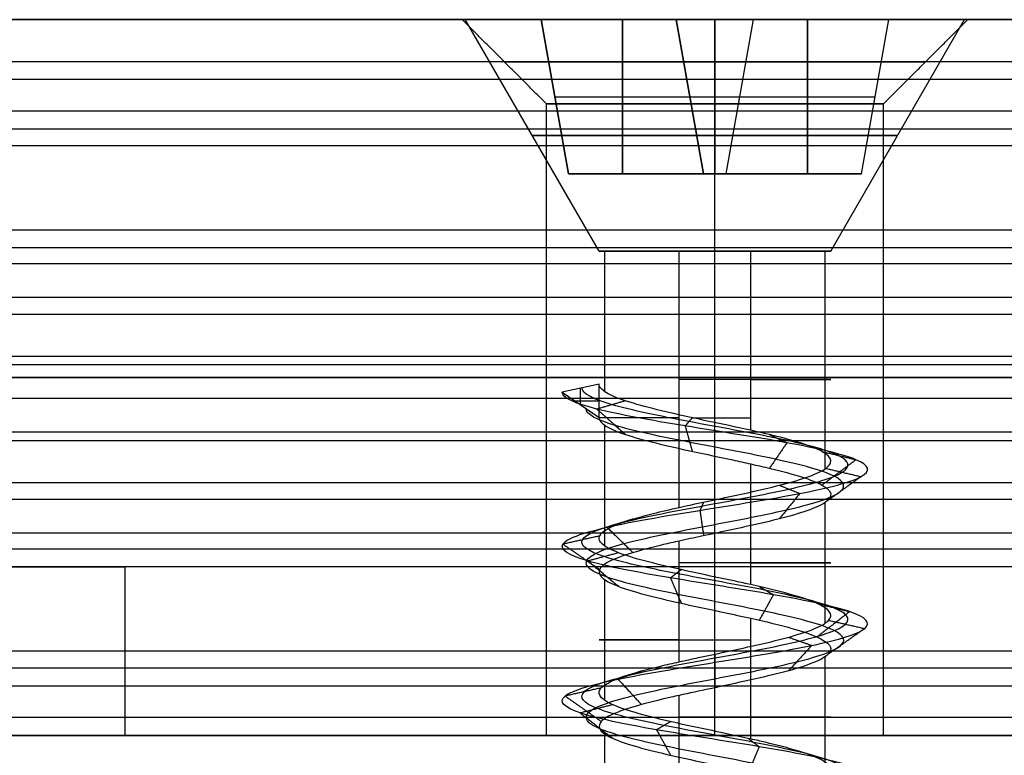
# Model space of a CAD drawing. Header units: millimetres. Extents: x -206 to 214, y -182 to 189.
# Tile 45 of 656: x -136 to -124, y 140 to 149. Entities that reach past the tile are written whole.
import ezdxf

# ---------------------------------------------------------------- set-up
doc = ezdxf.new("R2010")
doc.units = ezdxf.units.MM
doc.layers.add('Default', color=7, linetype='Continuous', true_color=0x000000)
doc.layers.add('Screw', color=7, linetype='Continuous', true_color=0xffffff)

msp = doc.modelspace()

# ---------------------------------------------------------------- linework, layer by layer
at = {"layer": 'Default'}
for p, q in [((-145.811, 149.031, 721.503), (-130.811, 149.031, 721.503)), ((-124.811, 149.031, 721.503), (-98.311, 149.031, 721.503)), ((-204.811, 140.531, 1113.503), (213.189, 140.531, 1113.503)), ((213.189, 140.531, 715.503), (-204.811, 140.531, 715.503)), ((213.189, 140.531, 914.503), (-204.811, 140.531, 914.503)), ((-145.811, 140.531, 721.503), (-129.811, 140.531, 721.503)), ((-125.811, 140.531, 721.503), (-98.311, 140.531, 721.503))]:
    msp.add_line(p, q, dxfattribs=at)
at = {"layer": 'Default', "extrusion": (0, -1, 0)}
for centre, radius in [((-127.811, 721.503, -149.031), 3), ((-127.811, 721.503, -148.531), 2.5), ((-127.811, 721.503, -148.031), 2)]:
    msp.add_circle(centre, radius, dxfattribs=at)
at = {"layer": 'Default'}
for points in [[(-45.811, 149.031, 715.503), (-95.811, 149.031, 715.503), (-145.811, 149.031, 715.503)], [(-145.811, 149.031, 727.503), (-95.811, 149.031, 727.503), (-45.811, 149.031, 727.503)], [(-129.811, 148.031, 721.503), (-130.311, 148.531, 721.503), (-130.811, 149.031, 721.503)], [(-127.811, 148.031, 723.503), (-127.811, 148.531, 724.003), (-127.811, 149.031, 724.503)], [(-127.811, 148.031, 719.503), (-127.811, 148.531, 719.003), (-127.811, 149.031, 718.503)], [(-125.811, 148.031, 721.503), (-125.311, 148.531, 721.503), (-124.811, 149.031, 721.503)], [(186.689, 148.531, 1018.895), (1.689, 148.531, 1018.895), (-183.311, 148.531, 1018.895)], [(186.689, 148.531, 1032.503), (1.689, 148.531, 1032.503), (-183.311, 148.531, 1032.503)], [(-98.731, 148.531, 1025.699), (-118.311, 148.531, 1025.699), (-137.892, 148.531, 1025.699)], [(186.689, 148.32, 1033.398), (1.689, 148.32, 1033.398), (-183.311, 148.32, 1033.398)], [(-129.811, 140.531, 721.503), (-129.811, 144.281, 721.503), (-129.811, 148.031, 721.503)], [(-127.811, 140.531, 723.503), (-127.811, 144.281, 723.503), (-127.811, 148.031, 723.503)], [(-127.811, 140.531, 719.503), (-127.811, 144.281, 719.503), (-127.811, 148.031, 719.503)], [(-125.811, 140.531, 721.503), (-125.811, 144.281, 721.503), (-125.811, 148.031, 721.503)], [(186.689, 147.945, 1017.481), (1.689, 147.945, 1017.481), (-183.311, 147.945, 1017.481)], [(186.689, 147.731, 1034.103), (1.689, 147.731, 1034.103), (-183.311, 147.731, 1034.103)], [(186.689, 147.531, 1063.503), (1.689, 147.531, 1063.503), (-183.311, 147.531, 1063.503)], [(186.689, 147.531, 1061.503), (1.689, 147.531, 1061.503), (-183.311, 147.531, 1061.503)], [(186.689, 147.531, 1062.503), (1.689, 147.531, 1062.503), (-183.311, 147.531, 1062.503)], [(186.689, 146.531, 1016.895), (1.689, 146.531, 1016.895), (-183.311, 146.531, 1016.895)], [(186.689, 146.531, 1018.895), (1.689, 146.531, 1018.895), (-183.311, 146.531, 1018.895)], [(186.689, 146.531, 1032.395), (1.689, 146.531, 1032.395), (-183.311, 146.531, 1032.395)], [(186.689, 146.531, 1044.003), (1.689, 146.531, 1044.003), (-183.311, 146.531, 1044.003)], [(186.689, 146.531, 1036.503), (1.689, 146.531, 1036.503), (-183.311, 146.531, 1036.503)], [(186.689, 146.531, 1040.253), (1.689, 146.531, 1040.253), (-183.311, 146.531, 1040.253)], [(-98.741, 146.531, 1025.645), (-118.311, 146.531, 1025.645), (-137.881, 146.531, 1025.645)], [(186.689, 146.32, 1044.898), (1.689, 146.32, 1044.898), (-183.311, 146.32, 1044.898)], [(186.689, 146.131, 1035.303), (1.689, 146.131, 1035.303), (-183.311, 146.131, 1035.303)], [(186.689, 145.731, 1045.603), (1.689, 145.731, 1045.603), (-183.311, 145.731, 1045.603)], [(186.689, 145.531, 1036.503), (1.689, 145.531, 1036.503), (-183.311, 145.531, 1036.503)], [(186.689, 145.031, 1063.503), (1.689, 145.031, 1063.503), (-183.311, 145.031, 1063.503)], [(186.689, 145.031, 1061.503), (1.689, 145.031, 1061.503), (-183.311, 145.031, 1061.503)], [(186.689, 144.931, 1033.595), (1.689, 144.931, 1033.595), (-183.311, 144.931, 1033.595)], [(-45.811, 144.781, 715.503), (-95.811, 144.781, 715.503), (-145.811, 144.781, 715.503)], [(-145.811, 144.781, 727.503), (-95.811, 144.781, 727.503), (-45.811, 144.781, 727.503)], [(186.689, 144.531, 1043.895), (1.689, 144.531, 1043.895), (-183.311, 144.531, 1043.895)], [(186.689, 144.531, 1036.503), (1.689, 144.531, 1036.503), (-183.311, 144.531, 1036.503)], [(186.689, 144.531, 1040.199), (1.689, 144.531, 1040.199), (-183.311, 144.531, 1040.199)], [(186.689, 144.531, 1036.503), (1.689, 144.531, 1036.503), (-183.311, 144.531, 1036.503)], [(186.689, 144.531, 1043.895), (1.689, 144.531, 1043.895), (-183.311, 144.531, 1043.895)], [(186.689, 144.531, 1040.199), (1.689, 144.531, 1040.199), (-183.311, 144.531, 1040.199)], [(186.689, 144.131, 1046.803), (1.689, 144.131, 1046.803), (-183.311, 144.131, 1046.803)], [(186.689, 144.031, 1016.895), (1.689, 144.031, 1016.895), (-183.311, 144.031, 1016.895)], [(186.689, 144.031, 1018.895), (1.689, 144.031, 1018.895), (-183.311, 144.031, 1018.895)], [(186.689, 143.531, 1043.895), (1.689, 143.531, 1043.895), (-183.311, 143.531, 1043.895)], [(186.689, 143.331, 1034.795), (1.689, 143.331, 1034.795), (-183.311, 143.331, 1034.795)], [(186.689, 142.931, 1045.095), (1.689, 142.931, 1045.095), (-183.311, 142.931, 1045.095)], [(186.689, 142.742, 1035.5), (1.689, 142.742, 1035.5), (-183.311, 142.742, 1035.5)], [(186.689, 142.531, 1036.395), (1.689, 142.531, 1036.395), (-183.311, 142.531, 1036.395)], [(186.689, 142.531, 1043.895), (1.689, 142.531, 1043.895), (-183.311, 142.531, 1043.895)], [(186.689, 142.531, 1040.145), (1.689, 142.531, 1040.145), (-183.311, 142.531, 1040.145)], [(186.689, 142.531, 1063.503), (1.689, 142.531, 1063.503), (-183.311, 142.531, 1063.503)], [(186.689, 142.531, 1061.503), (1.689, 142.531, 1061.503), (-183.311, 142.531, 1061.503)], [(186.689, 142.531, 1048.003), (1.689, 142.531, 1048.003), (-183.311, 142.531, 1048.003)], [(-95.741, 142.531, 1054.753), (-115.311, 142.531, 1054.753), (-134.881, 142.531, 1054.753)], [(-134.811, 140.531, 1055.503), (-134.811, 141.531, 1055.503), (-134.811, 142.531, 1055.503)], [(186.689, 141.531, 1016.895), (1.689, 141.531, 1016.895), (-183.311, 141.531, 1016.895)], [(186.689, 141.531, 1018.895), (1.689, 141.531, 1018.895), (-183.311, 141.531, 1018.895)], [(186.689, 141.531, 1017.895), (1.689, 141.531, 1017.895), (-183.311, 141.531, 1017.895)], [(186.689, 141.331, 1046.295), (1.689, 141.331, 1046.295), (-183.311, 141.331, 1046.295)], [(186.689, 141.116, 1062.918), (1.689, 141.116, 1062.918), (-183.311, 141.116, 1062.918)], [(186.689, 140.742, 1047), (1.689, 140.742, 1047), (-183.311, 140.742, 1047)], [(186.689, 140.531, 1061.503), (1.689, 140.531, 1061.503), (-183.311, 140.531, 1061.503)], [(186.689, 140.531, 1047.895), (1.689, 140.531, 1047.895), (-183.311, 140.531, 1047.895)], [(-45.811, 140.531, 715.503), (-95.811, 140.531, 715.503), (-145.811, 140.531, 715.503)], [(-145.811, 140.531, 727.503), (-95.811, 140.531, 727.503), (-45.811, 140.531, 727.503)], [(-95.731, 140.531, 1054.699), (-115.311, 140.531, 1054.699), (-134.892, 140.531, 1054.699)]]:
    msp.add_open_spline(points, degree=2, dxfattribs=at)
for points, weights, knots in [([(-125.811, 144.781, 721.503), (-125.811, 144.781, 723.503), (-127.811, 144.781, 723.503), (-129.811, 144.781, 723.503), (-129.811, 144.781, 721.503), (-129.811, 144.781, 719.503), (-127.811, 144.781, 719.503), (-125.811, 144.781, 719.503), (-125.811, 144.781, 721.503)], [1, 0.707106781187, 1, 0.707106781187, 1, 0.707106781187, 1, 0.707106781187, 1], [224, 224, 224, 227.141593, 227.141593, 230.283185, 230.283185, 233.424778, 233.424778, 236.566371, 236.566371, 236.566371]), ([(-138.811, 142.531, 1051.503), (-134.811, 142.531, 1051.503), (-134.811, 142.531, 1055.503), (-134.811, 142.531, 1059.503), (-138.811, 142.531, 1059.503)], [1, 0.707106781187, 1, 0.707106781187, 1], [-55.699112, -55.699112, -55.699112, -49.415927, -49.415927, -43.132741, -43.132741, -43.132741]), ([(-138.811, 140.531, 1059.503), (-134.811, 140.531, 1059.503), (-134.811, 140.531, 1055.503), (-134.811, 140.531, 1051.503), (-138.811, 140.531, 1051.503)], [1, 0.707106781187, 1, 0.707106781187, 1], [43.132741, 43.132741, 43.132741, 49.415927, 49.415927, 55.699112, 55.699112, 55.699112]), ([(-125.811, 140.531, 721.503), (-125.811, 140.531, 723.503), (-127.811, 140.531, 723.503), (-129.811, 140.531, 723.503), (-129.811, 140.531, 721.503), (-129.811, 140.531, 719.503), (-127.811, 140.531, 719.503), (-125.811, 140.531, 719.503), (-125.811, 140.531, 721.503)], [1, 0.707106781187, 1, 0.707106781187, 1, 0.707106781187, 1, 0.707106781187, 1], [224, 224, 224, 227.141593, 227.141593, 230.283185, 230.283185, 233.424778, 233.424778, 236.566371, 236.566371, 236.566371])]:
    msp.add_rational_spline(points, weights, degree=2, knots=knots, dxfattribs=at)
at = {"layer": 'Screw', "color": 7, "true_color": 0xffffff}
for p, q in [((-129.186, 146.281, 721.503), (-130.774, 149.031, 721.503)), ((-129.874, 149.031, 721.503), (-130.774, 149.031, 721.503)), ((-129.874, 149.031, 721.962), (-128.27, 149.031, 721.962)), ((-129.874, 149.031, 721.045), (-129.874, 149.031, 721.962)), ((-128.27, 149.031, 721.045), (-129.874, 149.031, 721.045)), ((-129.55, 147.198, 721.638), (-129.874, 149.031, 721.962)), ((-129.55, 147.198, 721.368), (-129.874, 149.031, 721.045)), ((-129.874, 149.031, 721.503), (-129.55, 147.198, 721.503)), ((-128.91, 149.031, 721.962), (-128.91, 147.198, 721.638)), ((-128.91, 147.198, 721.368), (-128.91, 149.031, 721.045)), ((-128.27, 149.031, 723.566), (-127.353, 149.031, 723.566)), ((-128.27, 149.031, 721.962), (-128.27, 149.031, 723.566)), ((-128.27, 149.031, 719.441), (-128.27, 149.031, 721.045)), ((-127.353, 149.031, 719.441), (-128.27, 149.031, 719.441)), ((-127.946, 147.198, 723.242), (-128.27, 149.031, 723.566)), ((-127.946, 147.198, 721.638), (-128.27, 149.031, 721.962)), ((-127.946, 147.198, 721.368), (-128.27, 149.031, 721.045)), ((-127.946, 147.198, 719.764), (-128.27, 149.031, 719.441)), ((-128.27, 149.031, 722.602), (-127.946, 147.198, 722.602)), ((-128.27, 149.031, 720.405), (-127.946, 147.198, 720.405)), ((-127.811, 146.281, 720.128), (-127.811, 149.031, 718.541)), ((-127.811, 149.031, 718.541), (-127.811, 149.031, 719.441)), ((-127.811, 149.031, 723.566), (-127.811, 149.031, 724.466)), ((-127.811, 149.031, 723.566), (-127.811, 147.198, 723.242)), ((-127.811, 147.198, 719.764), (-127.811, 149.031, 719.441)), ((-127.811, 146.281, 722.878), (-127.811, 149.031, 724.466)), ((-127.676, 147.198, 723.242), (-127.353, 149.031, 723.566)), ((-127.676, 147.198, 721.638), (-127.353, 149.031, 721.962)), ((-127.676, 147.198, 719.764), (-127.353, 149.031, 719.441)), ((-127.676, 147.198, 721.368), (-127.353, 149.031, 721.045)), ((-127.676, 147.198, 722.602), (-127.353, 149.031, 722.602)), ((-127.676, 147.198, 720.405), (-127.353, 149.031, 720.405)), ((-127.353, 149.031, 723.566), (-127.353, 149.031, 721.962)), ((-127.353, 149.031, 721.045), (-127.353, 149.031, 719.441)), ((-125.749, 149.031, 721.045), (-127.353, 149.031, 721.045)), ((-127.353, 149.031, 721.962), (-125.749, 149.031, 721.962)), ((-126.713, 147.198, 721.368), (-126.713, 149.031, 721.045)), ((-126.713, 149.031, 721.962), (-126.713, 147.198, 721.638)), ((-126.436, 146.281, 721.503), (-124.849, 149.031, 721.503)), ((-126.072, 147.198, 721.368), (-125.749, 149.031, 721.045)), ((-126.072, 147.198, 721.638), (-125.749, 149.031, 721.962)), ((-126.072, 147.198, 721.503), (-125.749, 149.031, 721.503)), ((-125.749, 149.031, 721.962), (-125.749, 149.031, 721.045)), ((-124.849, 149.031, 721.503), (-125.749, 149.031, 721.503)), ((-129.712, 148.114, 721.8), (-128.108, 148.114, 721.8)), ((-129.712, 148.114, 721.207), (-129.712, 148.114, 721.8)), ((-129.712, 148.114, 721.207), (-128.108, 148.114, 721.207)), ((-128.108, 148.114, 723.404), (-127.515, 148.114, 723.404)), ((-128.108, 148.114, 721.8), (-128.108, 148.114, 723.404)), ((-128.108, 148.114, 719.603), (-128.108, 148.114, 721.207)), ((-128.108, 148.114, 719.603), (-127.515, 148.114, 719.603)), ((-127.515, 148.114, 721.8), (-127.515, 148.114, 723.404)), ((-127.515, 148.114, 719.603), (-127.515, 148.114, 721.207)), ((-127.515, 148.114, 721.207), (-125.911, 148.114, 721.207)), ((-127.515, 148.114, 721.8), (-125.911, 148.114, 721.8)), ((-125.911, 148.114, 721.207), (-125.911, 148.114, 721.8)), ((-129.55, 147.198, 721.638), (-127.946, 147.198, 721.638)), ((-129.55, 147.198, 721.368), (-129.55, 147.198, 721.638)), ((-127.946, 147.198, 721.368), (-129.55, 147.198, 721.368)), ((-126.072, 147.198, 721.503), (-129.55, 147.198, 721.503)), ((-127.946, 147.198, 723.242), (-127.676, 147.198, 723.242)), ((-127.946, 147.198, 721.638), (-127.946, 147.198, 723.242)), ((-127.946, 147.198, 719.764), (-127.946, 147.198, 721.368)), ((-127.676, 147.198, 719.764), (-127.946, 147.198, 719.764)), ((-127.811, 147.198, 719.764), (-127.811, 147.198, 723.242)), ((-127.676, 147.198, 723.242), (-127.676, 147.198, 721.638)), ((-127.676, 147.198, 721.368), (-127.676, 147.198, 719.764)), ((-126.072, 147.198, 721.368), (-127.676, 147.198, 721.368)), ((-127.676, 147.198, 721.638), (-126.072, 147.198, 721.638)), ((-126.072, 147.198, 721.638), (-126.072, 147.198, 721.368)), ((-129.119, 144.613, 721.928), (-129.119, 146.281, 721.928)), ((-128.236, 143.238, 720.196), (-128.236, 146.281, 720.196)), ((-127.386, 144.154, 722.811), (-127.386, 146.281, 722.811)), ((-126.504, 143.696, 721.078), (-126.504, 146.281, 721.078)), ((-129.186, 144.704, 721.503), (-129.624, 144.607, 721.503)), ((-129.186, 144.305, 721.503), (-129.186, 144.704, 721.503)), ((-129.624, 144.607, 721.503), (-129.186, 144.305, 721.503)), ((-129.405, 144.456, 721.503), (-129.405, 144.656, 721.503)), ((-129.476, 144.505, 721.503), (-129.186, 144.505, 721.503)), ((-129.119, 142.779, 721.928), (-129.119, 144.214, 721.928)), ((-127.386, 142.321, 722.811), (-127.386, 143.756, 722.811)), ((-126.504, 141.863, 721.078), (-126.504, 143.297, 721.078)), ((-128.236, 141.404, 720.196), (-128.236, 142.839, 720.196)), ((-129.119, 140.946, 721.928), (-129.119, 142.381, 721.928)), ((-127.386, 140.488, 722.811), (-127.386, 141.922, 722.811)), ((-126.504, 140.03, 721.078), (-126.504, 141.464, 721.078)), ((-128.236, 139.571, 720.196), (-128.236, 141.006, 720.196)), ((-129.119, 139.113, 721.928), (-129.119, 140.547, 721.928))]:
    msp.add_line(p, q, dxfattribs=at)
at = {"layer": 'Screw', "color": 7, "true_color": 0xffffff, "extrusion": (0, 1, 0)}
for centre, radius, start, end in [((127.811, 721.503, 149.031), 2.962, 180, 0), ((127.811, 721.503, 149.031), 2.962, 0, 180), ((127.811, 721.503, 147.656), 2.169, 180, 360), ((127.811, 721.503, 147.656), 2.169, 0, 180), ((127.811, 721.503, 146.281), 1.375, 288, 0), ((127.811, 721.503, 146.281), 1.375, 0, 108), ((127.811, 721.503, 146.281), 1.375, 180, 288), ((127.811, 721.503, 146.281), 1.375, 108, 180), ((127.811, 721.503, 144.759), 1.375, 108, 288), ((127.811, 721.503, 144.301), 1.375, 288, 0.7946), ((127.811, 721.503, 144.301), 1.375, 79.1977, 108), ((127.811, 721.503, 142.58), 1.375, 108, 288), ((127.811, 721.503, 141.664), 1.375, 288, 108), ((127.811, 721.503, 140.747), 1.375, 108, 288)]:
    msp.add_arc(centre, radius, start, end, dxfattribs=at)
at = {"layer": 'Screw', "color": 7, "true_color": 0xffffff}
for points, knots in [([(-127.386, 144.154, 722.811), (-127.413, 144.16, 722.82), (-127.44, 144.166, 722.827), (-127.619, 144.205, 722.874), (-127.781, 144.239, 722.887), (-128.094, 144.306, 722.858), (-128.25, 144.34, 722.816), (-128.535, 144.407, 722.683), (-128.668, 144.441, 722.59), (-128.891, 144.508, 722.368), (-128.985, 144.541, 722.236), (-129.12, 144.608, 721.952), (-129.164, 144.642, 721.796), (-129.184, 144.685, 721.594), (-129.186, 144.695, 721.549), (-129.186, 144.704, 721.503)], [0.9407679, 0.9407679, 0.9407679, 0.9407679, 0.94268914, 0.94268914, 0.95352424, 0.95352424, 0.96436026, 0.96436026, 0.97519533, 0.97519533, 0.98603138, 0.98603138, 0.99686651, 0.99686651, 1, 1, 1, 1]), ([(-128.707, 126.275, 721.503), (-128.717, 126.352, 721.269), (-128.648, 126.428, 721.019), (-128.322, 126.581, 720.639), (-128.076, 126.657, 720.512), (-127.547, 126.81, 720.474), (-127.268, 126.886, 720.564), (-126.845, 127.039, 720.933), (-126.705, 127.115, 721.209), (-126.667, 127.268, 721.798), (-126.77, 127.345, 722.107), (-127.181, 127.497, 722.572), (-127.487, 127.574, 722.724), (-128.136, 127.726, 722.762), (-128.475, 127.803, 722.647), (-128.982, 127.956, 722.194), (-129.152, 128.032, 721.858), (-129.179, 128.185, 721.149), (-129.035, 128.261, 720.79), (-128.535, 128.414, 720.269), (-128.178, 128.49, 720.111), (-127.445, 128.643, 720.096), (-127.074, 128.719, 720.239), (-126.536, 128.872, 720.755), (-126.373, 128.949, 721.125), (-126.358, 129.101, 721.882), (-126.506, 129.178, 722.265), (-127.039, 129.33, 722.819), (-127.421, 129.407, 722.987), (-128.202, 129.56, 723.003), (-128.596, 129.636, 722.849), (-129.168, 129.789, 722.299), (-129.343, 129.865, 721.906), (-129.354, 130.018, 721.101), (-129.191, 130.094, 720.698), (-128.623, 130.247, 720.119), (-128.22, 130.323, 719.947), (-127.403, 130.476, 719.939), (-126.994, 130.553, 720.104), (-126.406, 130.705, 720.68), (-126.232, 130.782, 721.089), (-126.224, 130.935, 721.918), (-126.391, 131.011, 722.333), (-126.976, 131.164, 722.929), (-127.391, 131.24, 723.106), (-128.232, 131.393, 723.113), (-128.653, 131.469, 722.944), (-129.257, 131.622, 722.35), (-129.435, 131.698, 721.93), (-129.445, 131.842, 721.13), (-129.321, 131.908, 720.753), (-128.852, 132.042, 720.161), (-128.511, 132.109, 719.947), (-127.763, 132.243, 719.785), (-127.359, 132.309, 719.837), (-126.671, 132.443, 720.19), (-126.388, 132.51, 720.49), (-126.076, 132.644, 721.208), (-126.048, 132.71, 721.624), (-126.265, 132.844, 722.386), (-126.51, 132.911, 722.73), (-127.169, 133.045, 723.186), (-127.581, 133.111, 723.297), (-128.389, 133.245, 723.231), (-128.782, 133.312, 723.054), (-129.371, 133.446, 722.484), (-129.565, 133.512, 722.093), (-129.659, 133.646, 721.269), (-129.549, 133.713, 720.842), (-129.088, 133.847, 720.151), (-128.735, 133.913, 719.889), (-127.94, 134.047, 719.648), (-127.501, 134.114, 719.67), (-126.734, 134.248, 719.988), (-126.409, 134.314, 720.283), (-126.017, 134.448, 721.015), (-125.953, 134.515, 721.45), (-126.115, 134.649, 722.264), (-126.341, 134.715, 722.641), (-126.982, 134.849, 723.168), (-127.396, 134.916, 723.316), (-128.226, 135.05, 723.316), (-128.64, 135.116, 723.168), (-129.282, 135.25, 722.641), (-129.508, 135.317, 722.264), (-129.67, 135.451, 721.45), (-129.605, 135.517, 721.015), (-129.214, 135.651, 720.283), (-128.888, 135.718, 719.988), (-128.121, 135.852, 719.67), (-127.683, 135.918, 719.648), (-126.888, 136.052, 719.889), (-126.535, 136.119, 720.151), (-126.074, 136.253, 720.842), (-125.967, 136.319, 721.268), (-126.048, 136.453, 722.094), (-126.236, 136.52, 722.491), (-126.823, 136.654, 723.078), (-127.221, 136.72, 723.266), (-128.047, 136.854, 723.348), (-128.473, 136.921, 723.241), (-129.163, 137.055, 722.78), (-129.425, 137.121, 722.427), (-129.666, 137.255, 721.632), (-129.645, 137.322, 721.193), (-129.327, 137.456, 720.426), (-129.032, 137.523, 720.101), (-128.3, 137.656, 719.709), (-127.865, 137.723, 719.645), (-127.051, 137.857, 719.807), (-126.674, 137.924, 720.033), (-126.147, 138.057, 720.674), (-125.999, 138.124, 721.088), (-125.999, 138.258, 721.918), (-126.147, 138.325, 722.332), (-126.674, 138.458, 722.974), (-127.051, 138.525, 723.2), (-127.865, 138.659, 723.362), (-128.3, 138.726, 723.297), (-129.032, 138.859, 722.906), (-129.327, 138.926, 722.58), (-129.645, 139.06, 721.813), (-129.666, 139.127, 721.374), (-129.425, 139.26, 720.58), (-129.163, 139.327, 720.227), (-128.473, 139.461, 719.766), (-128.047, 139.528, 719.659), (-127.221, 139.661, 719.74), (-126.823, 139.728, 719.928), (-126.236, 139.862, 720.515), (-126.048, 139.929, 720.912), (-125.967, 140.062, 721.739), (-126.074, 140.129, 722.165), (-126.535, 140.263, 722.855), (-126.888, 140.33, 723.117), (-127.683, 140.463, 723.358), (-128.121, 140.53, 723.337), (-128.888, 140.664, 723.019), (-129.214, 140.731, 722.724), (-129.605, 140.864, 721.992), (-129.67, 140.931, 721.557), (-129.508, 141.065, 720.743), (-129.282, 141.132, 720.366), (-128.64, 141.265, 719.839), (-128.226, 141.332, 719.691), (-127.396, 141.466, 719.691), (-126.982, 141.533, 719.839), (-126.341, 141.666, 720.366), (-126.115, 141.733, 720.743), (-125.953, 141.867, 721.557), (-126.017, 141.934, 721.992), (-126.409, 142.067, 722.724), (-126.734, 142.134, 723.019), (-127.501, 142.268, 723.337), (-127.94, 142.335, 723.358), (-128.735, 142.468, 723.117), (-129.088, 142.535, 722.855), (-129.549, 142.669, 722.165), (-129.656, 142.736, 721.739), (-129.574, 142.869, 720.912), (-129.386, 142.936, 720.515), (-128.799, 143.07, 719.928), (-128.402, 143.137, 719.74), (-127.576, 143.27, 719.659), (-127.15, 143.337, 719.766), (-126.459, 143.471, 720.227), (-126.198, 143.538, 720.58), (-125.956, 143.671, 721.374), (-125.978, 143.738, 721.813), (-126.296, 143.872, 722.58), (-126.591, 143.939, 722.906), (-127.323, 144.072, 723.297), (-127.758, 144.139, 723.362), (-128.572, 144.273, 723.2), (-128.949, 144.34, 722.974), (-129.476, 144.473, 722.332), (-129.624, 144.54, 721.919), (-129.624, 144.607, 721.503)], [0.0909091, 0.0909091, 0.0909091, 0.0909091, 0.1022727, 0.1022727, 0.1136364, 0.1136364, 0.125, 0.125, 0.1363636, 0.1363636, 0.1477273, 0.1477273, 0.1590909, 0.1590909, 0.1704545, 0.1704545, 0.1818182, 0.1818182, 0.1931818, 0.1931818, 0.2045455, 0.2045455, 0.2159091, 0.2159091, 0.2272727, 0.2272727, 0.2386364, 0.2386364, 0.25, 0.25, 0.2613636, 0.2613636, 0.2727273, 0.2727273, 0.2840909, 0.2840909, 0.2954545, 0.2954545, 0.3068182, 0.3068182, 0.3181818, 0.3181818, 0.3295455, 0.3295455, 0.3409091, 0.3409091, 0.3522727, 0.3522727, 0.3636364, 0.3636364, 0.3735795, 0.3735795, 0.3835227, 0.3835227, 0.3934659, 0.3934659, 0.4034091, 0.4034091, 0.4133523, 0.4133523, 0.4232955, 0.4232955, 0.4332386, 0.4332386, 0.4431818, 0.4431818, 0.453125, 0.453125, 0.4630682, 0.4630682, 0.4730114, 0.4730114, 0.4829545, 0.4829545, 0.4928977, 0.4928977, 0.5028409, 0.5028409, 0.5127841, 0.5127841, 0.5227273, 0.5227273, 0.5326705, 0.5326705, 0.5426136, 0.5426136, 0.5525568, 0.5525568, 0.5625, 0.5625, 0.5724432, 0.5724432, 0.5823864, 0.5823864, 0.5923295, 0.5923295, 0.6022727, 0.6022727, 0.6122159, 0.6122159, 0.6221591, 0.6221591, 0.6321023, 0.6321023, 0.6420455, 0.6420455, 0.6519886, 0.6519886, 0.6619318, 0.6619318, 0.671875, 0.671875, 0.6818182, 0.6818182, 0.6917614, 0.6917614, 0.7017045, 0.7017045, 0.7116477, 0.7116477, 0.7215909, 0.7215909, 0.7315341, 0.7315341, 0.7414773, 0.7414773, 0.7514205, 0.7514205, 0.7613636, 0.7613636, 0.7713068, 0.7713068, 0.78125, 0.78125, 0.7911932, 0.7911932, 0.8011364, 0.8011364, 0.8110795, 0.8110795, 0.8210227, 0.8210227, 0.8309659, 0.8309659, 0.8409091, 0.8409091, 0.8508523, 0.8508523, 0.8607955, 0.8607955, 0.8707386, 0.8707386, 0.8806818, 0.8806818, 0.890625, 0.890625, 0.9005682, 0.9005682, 0.9105114, 0.9105114, 0.9204545, 0.9204545, 0.9303977, 0.9303977, 0.9403409, 0.9403409, 0.9502841, 0.9502841, 0.9602273, 0.9602273, 0.9701705, 0.9701705, 0.9801136, 0.9801136, 0.9900568, 0.9900568, 1, 1, 1, 1]), ([(-127.889, 126.756, 720.737), (-127.864, 126.766, 720.732), (-127.838, 126.775, 720.728), (-127.608, 126.862, 720.707), (-127.389, 126.938, 720.772), (-127.053, 127.091, 721.054), (-126.938, 127.167, 721.27), (-126.9, 127.32, 721.737), (-126.978, 127.396, 721.985), (-127.302, 127.549, 722.364), (-127.548, 127.625, 722.491), (-128.075, 127.778, 722.529), (-128.353, 127.855, 722.439), (-128.774, 128.007, 722.072), (-128.919, 128.084, 721.797), (-128.946, 128.237, 721.21), (-128.827, 128.313, 720.911), (-128.414, 128.466, 720.477), (-128.117, 128.542, 720.344), (-127.506, 128.695, 720.328), (-127.195, 128.771, 720.447), (-126.744, 128.924, 720.877), (-126.606, 129, 721.186), (-126.591, 129.153, 721.821), (-126.714, 129.23, 722.143), (-127.161, 129.382, 722.612), (-127.482, 129.459, 722.755), (-128.141, 129.611, 722.77), (-128.475, 129.688, 722.642), (-128.96, 129.841, 722.178), (-129.11, 129.917, 721.845), (-129.122, 130.07, 721.162), (-128.983, 130.146, 720.819), (-128.501, 130.299, 720.326), (-128.159, 130.375, 720.179), (-127.464, 130.528, 720.172), (-127.115, 130.604, 720.311), (-126.614, 130.757, 720.802), (-126.465, 130.834, 721.15), (-126.457, 130.986, 721.857), (-126.599, 131.063, 722.212), (-127.098, 131.215, 722.721), (-127.452, 131.292, 722.873), (-128.171, 131.445, 722.881), (-128.532, 131.521, 722.736), (-129.05, 131.674, 722.229), (-129.202, 131.75, 721.869), (-129.213, 131.893, 721.183), (-129.107, 131.96, 720.86), (-128.706, 132.094, 720.35), (-128.413, 132.161, 720.165), (-127.77, 132.294, 720.024), (-127.422, 132.361, 720.067), (-126.827, 132.495, 720.37), (-126.583, 132.562, 720.628), (-126.311, 132.695, 721.248), (-126.286, 132.762, 721.608), (-126.472, 132.896, 722.268), (-126.684, 132.963, 722.566), (-127.254, 133.096, 722.963), (-127.611, 133.163, 723.061), (-128.313, 133.297, 723.005), (-128.655, 133.364, 722.852), (-129.169, 133.497, 722.357), (-129.339, 133.564, 722.017), (-129.423, 133.698, 721.299), (-129.326, 133.765, 720.927), (-128.924, 133.898, 720.325), (-128.616, 133.965, 720.097), (-127.924, 134.099, 719.887), (-127.541, 134.166, 719.905), (-126.872, 134.299, 720.182), (-126.589, 134.366, 720.439), (-126.248, 134.5, 721.078), (-126.191, 134.567, 721.457), (-126.333, 134.7, 722.166), (-126.529, 134.767, 722.495), (-127.089, 134.901, 722.954), (-127.449, 134.968, 723.083), (-128.173, 135.101, 723.083), (-128.534, 135.168, 722.954), (-129.093, 135.302, 722.495), (-129.29, 135.369, 722.166), (-129.431, 135.502, 721.457), (-129.375, 135.569, 721.078), (-129.034, 135.703, 720.439), (-128.75, 135.77, 720.182), (-128.082, 135.903, 719.905), (-127.699, 135.97, 719.887), (-127.006, 136.104, 720.097), (-126.699, 136.171, 720.325), (-126.297, 136.304, 720.927), (-126.204, 136.371, 721.298), (-126.275, 136.505, 722.018), (-126.438, 136.572, 722.364), (-126.95, 136.705, 722.876), (-127.296, 136.772, 723.04), (-128.017, 136.906, 723.111), (-128.388, 136.973, 723.018), (-128.99, 137.106, 722.616), (-129.218, 137.173, 722.308), (-129.428, 137.307, 721.616), (-129.409, 137.374, 721.233), (-129.132, 137.507, 720.564), (-128.875, 137.574, 720.281), (-128.237, 137.708, 719.94), (-127.858, 137.775, 719.883), (-127.148, 137.908, 720.025), (-126.82, 137.975, 720.221), (-126.361, 138.109, 720.781), (-126.232, 138.176, 721.141), (-126.232, 138.309, 721.865), (-126.361, 138.376, 722.226), (-126.82, 138.51, 722.785), (-127.148, 138.577, 722.982), (-127.858, 138.71, 723.123), (-128.237, 138.777, 723.067), (-128.875, 138.911, 722.726), (-129.132, 138.978, 722.442), (-129.409, 139.112, 721.774), (-129.428, 139.178, 721.391), (-129.218, 139.312, 720.698), (-128.99, 139.379, 720.391), (-128.388, 139.513, 719.989), (-128.017, 139.579, 719.896), (-127.296, 139.713, 719.967), (-126.95, 139.78, 720.13), (-126.438, 139.914, 720.642), (-126.275, 139.98, 720.988), (-126.204, 140.114, 721.709), (-126.297, 140.181, 722.08), (-126.699, 140.315, 722.682), (-127.006, 140.381, 722.91), (-127.699, 140.515, 723.12), (-128.082, 140.582, 723.101), (-128.75, 140.716, 722.824), (-129.034, 140.782, 722.567), (-129.375, 140.916, 721.929), (-129.431, 140.983, 721.55), (-129.29, 141.117, 720.84), (-129.093, 141.183, 720.512), (-128.534, 141.317, 720.053), (-128.173, 141.384, 719.924), (-127.449, 141.518, 719.924), (-127.089, 141.584, 720.053), (-126.529, 141.718, 720.512), (-126.333, 141.785, 720.84), (-126.191, 141.919, 721.55), (-126.248, 141.985, 721.929), (-126.589, 142.119, 722.567), (-126.872, 142.186, 722.824), (-127.541, 142.32, 723.101), (-127.924, 142.386, 723.12), (-128.616, 142.52, 722.91), (-128.924, 142.587, 722.682), (-129.326, 142.721, 722.08), (-129.419, 142.787, 721.709), (-129.348, 142.921, 720.988), (-129.184, 142.988, 720.642), (-128.672, 143.122, 720.13), (-128.326, 143.188, 719.967), (-127.606, 143.322, 719.896), (-127.235, 143.389, 719.989), (-126.633, 143.523, 720.391), (-126.405, 143.589, 720.698), (-126.195, 143.723, 721.391), (-126.213, 143.79, 721.774), (-126.49, 143.924, 722.442), (-126.748, 143.99, 722.726), (-127.386, 144.124, 723.067), (-127.765, 144.191, 723.123), (-128.474, 144.325, 722.982), (-128.803, 144.391, 722.785), (-129.262, 144.525, 722.226), (-129.391, 144.592, 721.866), (-129.391, 144.659, 721.503)], [2.782471, 2.782471, 2.782471, 2.782471, 2.974275, 2.974275, 4.461413, 4.461413, 5.948551, 5.948551, 7.435688, 7.435688, 8.922826, 8.922826, 10.409964, 10.409964, 11.897102, 11.897102, 13.384239, 13.384239, 14.871377, 14.871377, 16.358515, 16.358515, 17.845652, 17.845652, 19.33279, 19.33279, 20.819928, 20.819928, 22.307065, 22.307065, 23.794203, 23.794203, 25.281341, 25.281341, 26.768478, 26.768478, 28.255616, 28.255616, 29.742754, 29.742754, 31.229892, 31.229892, 32.717029, 32.717029, 34.204167, 34.204167, 35.691305, 35.691305, 36.99255, 36.99255, 38.293796, 38.293796, 39.595041, 39.595041, 40.896287, 40.896287, 42.197532, 42.197532, 43.498777, 43.498777, 44.800023, 44.800023, 46.101268, 46.101268, 47.402514, 47.402514, 48.703759, 48.703759, 50.005005, 50.005005, 51.30625, 51.30625, 52.607496, 52.607496, 53.908741, 53.908741, 55.209987, 55.209987, 56.511232, 56.511232, 57.812478, 57.812478, 59.113723, 59.113723, 60.414969, 60.414969, 61.716214, 61.716214, 63.01746, 63.01746, 64.318705, 64.318705, 65.619951, 65.619951, 66.921196, 66.921196, 68.222442, 68.222442, 69.523687, 69.523687, 70.824933, 70.824933, 72.126178, 72.126178, 73.427423, 73.427423, 74.728669, 74.728669, 76.029914, 76.029914, 77.33116, 77.33116, 78.632405, 78.632405, 79.933651, 79.933651, 81.234896, 81.234896, 82.536142, 82.536142, 83.837387, 83.837387, 85.138633, 85.138633, 86.439878, 86.439878, 87.741124, 87.741124, 89.042369, 89.042369, 90.343615, 90.343615, 91.64486, 91.64486, 92.946106, 92.946106, 94.247351, 94.247351, 95.548597, 95.548597, 96.849842, 96.849842, 98.151088, 98.151088, 99.452333, 99.452333, 100.753579, 100.753579, 102.054824, 102.054824, 103.35607, 103.35607, 104.657315, 104.657315, 105.95856, 105.95856, 107.259806, 107.259806, 108.561051, 108.561051, 109.862297, 109.862297, 111.163542, 111.163542, 112.464788, 112.464788, 113.766033, 113.766033, 115.067279, 115.067279, 116.368524, 116.368524, 117.66977, 117.66977, 118.971015, 118.971015, 118.971015, 118.971015]), ([(-127.515, 126.656, 720.808), (-127.423, 126.693, 720.837), (-127.334, 126.73, 720.884), (-127.098, 126.844, 721.08), (-126.988, 126.92, 721.283), (-126.95, 127.073, 721.724), (-127.022, 127.149, 721.959), (-127.328, 127.302, 722.319), (-127.561, 127.378, 722.441), (-128.062, 127.531, 722.479), (-128.327, 127.608, 722.394), (-128.729, 127.76, 722.046), (-128.869, 127.837, 721.784), (-128.896, 127.99, 721.223), (-128.782, 128.066, 720.938), (-128.388, 128.219, 720.522), (-128.104, 128.295, 720.394), (-127.519, 128.448, 720.379), (-127.222, 128.524, 720.492), (-126.789, 128.677, 720.903), (-126.656, 128.753, 721.199), (-126.641, 128.906, 721.808), (-126.759, 128.983, 722.117), (-127.187, 129.135, 722.567), (-127.495, 129.212, 722.704), (-128.128, 129.364, 722.72), (-128.449, 129.441, 722.597), (-128.916, 129.594, 722.152), (-129.06, 129.67, 721.832), (-129.072, 129.823, 721.175), (-128.938, 129.899, 720.845), (-128.475, 130.052, 720.371), (-128.146, 130.128, 720.23), (-127.477, 130.281, 720.222), (-127.141, 130.357, 720.356), (-126.659, 130.51, 720.828), (-126.515, 130.587, 721.163), (-126.507, 130.739, 721.844), (-126.644, 130.816, 722.185), (-127.124, 130.968, 722.676), (-127.465, 131.045, 722.823), (-128.158, 131.198, 722.83), (-128.505, 131.274, 722.691), (-129.005, 131.427, 722.203), (-129.152, 131.503, 721.856), (-129.162, 131.646, 721.195), (-129.061, 131.713, 720.883), (-128.674, 131.847, 720.39), (-128.392, 131.914, 720.212), (-127.772, 132.047, 720.075), (-127.436, 132.114, 720.117), (-126.861, 132.248, 720.409), (-126.625, 132.315, 720.658), (-126.362, 132.448, 721.257), (-126.337, 132.515, 721.604), (-126.517, 132.649, 722.242), (-126.721, 132.716, 722.53), (-127.272, 132.849, 722.915), (-127.617, 132.916, 723.009), (-128.297, 133.05, 722.956), (-128.628, 133.117, 722.808), (-129.125, 133.25, 722.329), (-129.29, 133.317, 722), (-129.371, 133.451, 721.306), (-129.278, 133.518, 720.945), (-128.888, 133.651, 720.362), (-128.591, 133.718, 720.141), (-127.92, 133.852, 719.938), (-127.55, 133.919, 719.956), (-126.902, 134.052, 720.224), (-126.628, 134.119, 720.473), (-126.297, 134.253, 721.091), (-126.243, 134.32, 721.458), (-126.38, 134.453, 722.145), (-126.57, 134.52, 722.463), (-127.112, 134.654, 722.908), (-127.461, 134.721, 723.033), (-128.162, 134.854, 723.033), (-128.511, 134.921, 722.908), (-129.052, 135.055, 722.463), (-129.243, 135.122, 722.145), (-129.38, 135.255, 721.458), (-129.325, 135.322, 721.091), (-128.995, 135.456, 720.473), (-128.72, 135.523, 720.224), (-128.073, 135.656, 719.956), (-127.703, 135.723, 719.938), (-127.032, 135.857, 720.141), (-126.734, 135.924, 720.362), (-126.345, 136.057, 720.945), (-126.255, 136.124, 721.305), (-126.324, 136.258, 722.002), (-126.482, 136.325, 722.337), (-126.978, 136.458, 722.833), (-127.313, 136.525, 722.991), (-128.01, 136.659, 723.06), (-128.37, 136.726, 722.97), (-128.952, 136.859, 722.58), (-129.173, 136.926, 722.283), (-129.377, 137.06, 721.612), (-129.358, 137.127, 721.242), (-129.09, 137.26, 720.594), (-128.841, 137.327, 720.32), (-128.223, 137.461, 719.989), (-127.857, 137.528, 719.935), (-127.169, 137.661, 720.072), (-126.851, 137.728, 720.262), (-126.407, 137.862, 720.804), (-126.282, 137.929, 721.153), (-126.282, 138.062, 721.854), (-126.407, 138.129, 722.203), (-126.851, 138.263, 722.744), (-127.169, 138.33, 722.935), (-127.857, 138.463, 723.072), (-128.223, 138.53, 723.017), (-128.841, 138.664, 722.687), (-129.09, 138.731, 722.412), (-129.358, 138.865, 721.765), (-129.377, 138.931, 721.395), (-129.173, 139.065, 720.724), (-128.952, 139.132, 720.426), (-128.37, 139.266, 720.037), (-128.01, 139.332, 719.947), (-127.313, 139.466, 720.016), (-126.978, 139.533, 720.174), (-126.482, 139.667, 720.67), (-126.324, 139.733, 721.005), (-126.255, 139.867, 721.702), (-126.345, 139.934, 722.062), (-126.734, 140.068, 722.644), (-127.032, 140.134, 722.865), (-127.703, 140.268, 723.069), (-128.073, 140.335, 723.05), (-128.72, 140.469, 722.782), (-128.995, 140.535, 722.533), (-129.325, 140.669, 721.915), (-129.38, 140.736, 721.549), (-129.243, 140.87, 720.861), (-129.052, 140.936, 720.543), (-128.511, 141.07, 720.099), (-128.162, 141.137, 719.974), (-127.461, 141.271, 719.974), (-127.112, 141.337, 720.099), (-126.57, 141.471, 720.543), (-126.38, 141.538, 720.861), (-126.243, 141.672, 721.549), (-126.297, 141.738, 721.915), (-126.628, 141.872, 722.533), (-126.902, 141.939, 722.782), (-127.55, 142.073, 723.05), (-127.92, 142.139, 723.069), (-128.591, 142.273, 722.865), (-128.888, 142.34, 722.644), (-129.278, 142.474, 722.062), (-129.368, 142.54, 721.702), (-129.299, 142.674, 721.005), (-129.141, 142.741, 720.67), (-128.645, 142.875, 720.174), (-128.31, 142.941, 720.016), (-127.613, 143.075, 719.947), (-127.253, 143.142, 720.037), (-126.67, 143.276, 720.426), (-126.449, 143.342, 720.724), (-126.246, 143.476, 721.395), (-126.264, 143.543, 721.765), (-126.532, 143.677, 722.412), (-126.781, 143.743, 722.687), (-127.399, 143.877, 723.017), (-127.766, 143.944, 723.072), (-128.453, 144.078, 722.935), (-128.771, 144.144, 722.744), (-129.216, 144.278, 722.203), (-129.341, 144.345, 721.854), (-129.341, 144.412, 721.503)], [9.962929, 9.962929, 9.962929, 9.962929, 10.425509, 10.425509, 11.373282, 11.373282, 12.321056, 12.321056, 13.268829, 13.268829, 14.216603, 14.216603, 15.164377, 15.164377, 16.11215, 16.11215, 17.059924, 17.059924, 18.007697, 18.007697, 18.955471, 18.955471, 19.903244, 19.903244, 20.851018, 20.851018, 21.798791, 21.798791, 22.746565, 22.746565, 23.694338, 23.694338, 24.642112, 24.642112, 25.589885, 25.589885, 26.537659, 26.537659, 27.485432, 27.485432, 28.433206, 28.433206, 29.38098, 29.38098, 30.328753, 30.328753, 31.158055, 31.158055, 31.987357, 31.987357, 32.816659, 32.816659, 33.64596, 33.64596, 34.475262, 34.475262, 35.304564, 35.304564, 36.133866, 36.133866, 36.963168, 36.963168, 37.79247, 37.79247, 38.621772, 38.621772, 39.451073, 39.451073, 40.280375, 40.280375, 41.109677, 41.109677, 41.938979, 41.938979, 42.768281, 42.768281, 43.597583, 43.597583, 44.426884, 44.426884, 45.256186, 45.256186, 46.085488, 46.085488, 46.91479, 46.91479, 47.744092, 47.744092, 48.573394, 48.573394, 49.402695, 49.402695, 50.231997, 50.231997, 51.061299, 51.061299, 51.890601, 51.890601, 52.719903, 52.719903, 53.549205, 53.549205, 54.378507, 54.378507, 55.207808, 55.207808, 56.03711, 56.03711, 56.866412, 56.866412, 57.695714, 57.695714, 58.525016, 58.525016, 59.354318, 59.354318, 60.183619, 60.183619, 61.012921, 61.012921, 61.842223, 61.842223, 62.671525, 62.671525, 63.500827, 63.500827, 64.330129, 64.330129, 65.15943, 65.15943, 65.988732, 65.988732, 66.818034, 66.818034, 67.647336, 67.647336, 68.476638, 68.476638, 69.30594, 69.30594, 70.135242, 70.135242, 70.964543, 70.964543, 71.793845, 71.793845, 72.623147, 72.623147, 73.452449, 73.452449, 74.281751, 74.281751, 75.111053, 75.111053, 75.940354, 75.940354, 76.769656, 76.769656, 77.598958, 77.598958, 78.42826, 78.42826, 79.257562, 79.257562, 80.086864, 80.086864, 80.916165, 80.916165, 81.745467, 81.745467, 82.574769, 82.574769, 83.404071, 83.404071, 83.404071, 83.404071]), ([(-129.186, 144.305, 721.503), (-129.186, 144.272, 721.661), (-129.158, 144.238, 721.82), (-129.052, 144.172, 722.116), (-128.972, 144.137, 722.257), (-128.772, 144.071, 722.499), (-128.649, 144.037, 722.605), (-128.378, 143.97, 722.766), (-128.227, 143.936, 722.823), (-127.918, 143.869, 722.883), (-127.756, 143.836, 722.886), (-127.528, 143.787, 722.851), (-127.457, 143.771, 722.834), (-127.386, 143.756, 722.811)], [0, 0, 0, 0, 0.01131575, 0.01131575, 0.02263356, 0.02263356, 0.03395821, 0.03395821, 0.04527566, 0.04527566, 0.05660056, 0.05660056, 0.06186848, 0.06186848, 0.06186848, 0.06186848]), ([(-128.236, 143.238, 720.196), (-128.193, 143.247, 720.182), (-128.15, 143.257, 720.17), (-127.952, 143.3, 720.127), (-127.791, 143.334, 720.12), (-127.478, 143.4, 720.16), (-127.324, 143.434, 720.208), (-127.044, 143.501, 720.352), (-126.915, 143.535, 720.449), (-126.7, 143.602, 720.679), (-126.611, 143.636, 720.815), (-126.486, 143.702, 721.103), (-126.449, 143.736, 721.261), (-126.429, 143.803, 721.575), (-126.447, 143.837, 721.736), (-126.535, 143.904, 722.038), (-126.606, 143.938, 722.183), (-126.791, 144.004, 722.438), (-126.907, 144.038, 722.551), (-127.144, 144.099, 722.712), (-127.263, 144.127, 722.771), (-127.386, 144.154, 722.811)], [0.84207939, 0.84207939, 0.84207939, 0.84207939, 0.84516883, 0.84516883, 0.85600471, 0.85600471, 0.8668399, 0.8668399, 0.87767581, 0.87767581, 0.88851098, 0.88851098, 0.89934692, 0.89934692, 0.91018206, 0.91018206, 0.92101803, 0.92101803, 0.93185315, 0.93185315, 0.9407679, 0.9407679, 0.9407679, 0.9407679]), ([(-127.386, 143.756, 722.811), (-127.306, 143.737, 722.785), (-127.228, 143.719, 722.751), (-127.016, 143.668, 722.636), (-126.889, 143.635, 722.535), (-126.68, 143.568, 722.3), (-126.595, 143.533, 722.162), (-126.477, 143.467, 721.87), (-126.443, 143.433, 721.712), (-126.432, 143.367, 721.398), (-126.453, 143.332, 721.237), (-126.548, 143.266, 720.937), (-126.623, 143.232, 720.794), (-126.814, 143.165, 720.544), (-126.933, 143.131, 720.434), (-127.197, 143.064, 720.263), (-127.347, 143.031, 720.2), (-127.653, 142.964, 720.129), (-127.815, 142.93, 720.119), (-128.06, 142.877, 720.148), (-128.15, 142.858, 720.168), (-128.236, 142.839, 720.196)], [0.0618685, 0.0618685, 0.0618685, 0.0618685, 0.067918, 0.067918, 0.0792429, 0.0792429, 0.0905603, 0.0905603, 0.1018851, 0.1018851, 0.1132025, 0.1132025, 0.1245274, 0.1245274, 0.1358448, 0.1358448, 0.1471696, 0.1471696, 0.158487, 0.158487, 0.1649804, 0.1649804, 0.1649804, 0.1649804]), ([(-127.386, 142.321, 722.811), (-127.446, 142.334, 722.83), (-127.506, 142.348, 722.845), (-127.722, 142.394, 722.884), (-127.884, 142.428, 722.885), (-128.194, 142.495, 722.833), (-128.347, 142.529, 722.779), (-128.621, 142.595, 722.626), (-128.747, 142.629, 722.523), (-128.953, 142.696, 722.286), (-129.036, 142.73, 722.147), (-129.15, 142.797, 721.854), (-129.182, 142.83, 721.695), (-129.19, 142.897, 721.38), (-129.166, 142.931, 721.22), (-129.067, 142.998, 720.921), (-128.99, 143.032, 720.779), (-128.796, 143.099, 720.531), (-128.676, 143.132, 720.423), (-128.447, 143.19, 720.279), (-128.344, 143.214, 720.231), (-128.236, 143.238, 720.196)], [0.74339324, 0.74339324, 0.74339324, 0.74339324, 0.74764927, 0.74764927, 0.75848459, 0.75848459, 0.76932034, 0.76932034, 0.78015564, 0.78015564, 0.79099143, 0.79099143, 0.8018267, 0.8018267, 0.81266251, 0.81266251, 0.82349776, 0.82349776, 0.83433361, 0.83433361, 0.84207939, 0.84207939, 0.84207939, 0.84207939]), ([(-128.236, 142.839, 720.196), (-128.3, 142.825, 720.217), (-128.363, 142.81, 720.242), (-128.564, 142.763, 720.342), (-128.694, 142.728, 720.438), (-128.912, 142.662, 720.665), (-129.003, 142.628, 720.799), (-129.131, 142.562, 721.087), (-129.171, 142.527, 721.244), (-129.194, 142.46, 721.557), (-129.178, 142.427, 721.719), (-129.094, 142.36, 722.022), (-129.025, 142.326, 722.168), (-128.844, 142.259, 722.425), (-128.729, 142.226, 722.539), (-128.471, 142.159, 722.72), (-128.325, 142.125, 722.788), (-128.021, 142.058, 722.871), (-127.86, 142.025, 722.886), (-127.596, 141.968, 722.865), (-127.489, 141.945, 722.844), (-127.386, 141.922, 722.811)], [0.1649804, 0.1649804, 0.1649804, 0.1649804, 0.1698117, 0.1698117, 0.1811291, 0.1811291, 0.1924539, 0.1924539, 0.2037712, 0.2037712, 0.215096, 0.215096, 0.2264133, 0.2264133, 0.237738, 0.237738, 0.2490554, 0.2490554, 0.26038, 0.26038, 0.2680947, 0.2680947, 0.2680947, 0.2680947]), ([(-128.236, 141.404, 720.196), (-128.161, 141.421, 720.171), (-128.083, 141.438, 720.153), (-127.85, 141.488, 720.12), (-127.688, 141.522, 720.125), (-127.38, 141.589, 720.189), (-127.229, 141.623, 720.248), (-126.96, 141.69, 720.412), (-126.839, 141.724, 720.519), (-126.641, 141.79, 720.764), (-126.563, 141.824, 720.906), (-126.46, 141.891, 721.203), (-126.435, 141.925, 721.363), (-126.438, 141.991, 721.678), (-126.468, 142.025, 721.837), (-126.578, 142.092, 722.131), (-126.66, 142.126, 722.271), (-126.863, 142.193, 722.511), (-126.988, 142.227, 722.615), (-127.206, 142.28, 722.742), (-127.295, 142.301, 722.781), (-127.386, 142.321, 722.811)], [0.64470664, 0.64470664, 0.64470664, 0.64470664, 0.65012941, 0.65012941, 0.66096502, 0.66096502, 0.67180043, 0.67180043, 0.68263607, 0.68263607, 0.69347146, 0.69347146, 0.70430713, 0.70430713, 0.7151425, 0.7151425, 0.7259782, 0.7259782, 0.73681354, 0.73681354, 0.74339324, 0.74339324, 0.74339324, 0.74339324]), ([(-127.386, 141.922, 722.811), (-127.339, 141.911, 722.795), (-127.292, 141.901, 722.777), (-127.102, 141.857, 722.692), (-126.968, 141.823, 722.601), (-126.742, 141.756, 722.382), (-126.647, 141.722, 722.251), (-126.508, 141.655, 721.969), (-126.463, 141.622, 721.813), (-126.427, 141.555, 721.501), (-126.437, 141.521, 721.339), (-126.51, 141.454, 721.033), (-126.574, 141.421, 720.884), (-126.745, 141.354, 720.621), (-126.856, 141.319, 720.502), (-127.107, 141.253, 720.312), (-127.251, 141.22, 720.238), (-127.551, 141.153, 720.144), (-127.711, 141.118, 720.123), (-127.993, 141.059, 720.135), (-128.117, 141.032, 720.157), (-128.236, 141.006, 720.196)], [0.2680947, 0.2680947, 0.2680947, 0.2680947, 0.2716974, 0.2716974, 0.283022, 0.283022, 0.2943394, 0.2943394, 0.305664, 0.305664, 0.3169814, 0.3169814, 0.328306, 0.328306, 0.3396234, 0.3396234, 0.3509479, 0.3509479, 0.3622653, 0.3622653, 0.3712068, 0.3712068, 0.3712068, 0.3712068]), ([(-127.386, 140.488, 722.811), (-127.478, 140.508, 722.84), (-127.573, 140.529, 722.861), (-127.825, 140.583, 722.887), (-127.986, 140.616, 722.876), (-128.292, 140.683, 722.801), (-128.44, 140.717, 722.736), (-128.702, 140.784, 722.562), (-128.82, 140.818, 722.451), (-129.008, 140.885, 722.199), (-129.081, 140.918, 722.054), (-129.172, 140.985, 721.753), (-129.192, 141.019, 721.592), (-129.177, 141.086, 721.278), (-129.141, 141.12, 721.12), (-129.02, 141.186, 720.83), (-128.933, 141.22, 720.693), (-128.721, 141.287, 720.461), (-128.593, 141.321, 720.361), (-128.385, 141.371, 720.251), (-128.311, 141.388, 720.22), (-128.236, 141.404, 720.196)], [0.54602155, 0.54602155, 0.54602155, 0.54602155, 0.55260985, 0.55260985, 0.56344539, 0.56344539, 0.57428087, 0.57428087, 0.58511638, 0.58511638, 0.59595189, 0.59595189, 0.60678739, 0.60678739, 0.61762293, 0.61762293, 0.62845839, 0.62845839, 0.63929397, 0.63929397, 0.64470664, 0.64470664, 0.64470664, 0.64470664]), ([(-128.236, 141.006, 720.196), (-128.268, 140.999, 720.206), (-128.299, 140.992, 720.217), (-128.475, 140.951, 720.289), (-128.612, 140.917, 720.375), (-128.847, 140.85, 720.585), (-128.947, 140.817, 720.712), (-129.096, 140.75, 720.989), (-129.147, 140.716, 721.143), (-129.194, 140.649, 721.454), (-129.191, 140.616, 721.616), (-129.129, 140.549, 721.925), (-129.071, 140.514, 722.075), (-128.909, 140.448, 722.345), (-128.804, 140.414, 722.468), (-128.56, 140.348, 722.667), (-128.419, 140.313, 722.747), (-128.122, 140.247, 722.852), (-127.963, 140.213, 722.879), (-127.664, 140.15, 722.878), (-127.521, 140.119, 722.855), (-127.386, 140.089, 722.811)], [0.3712068, 0.3712068, 0.3712068, 0.3712068, 0.3735898, 0.3735898, 0.3849072, 0.3849072, 0.3962316, 0.3962316, 0.4075491, 0.4075491, 0.4188735, 0.4188735, 0.430191, 0.430191, 0.4415153, 0.4415153, 0.4528328, 0.4528328, 0.4641571, 0.4641571, 0.4743259, 0.4743259, 0.4743259, 0.4743259]), ([(-128.236, 139.571, 720.196), (-128.128, 139.595, 720.161), (-128.016, 139.619, 720.139), (-127.747, 139.677, 720.121), (-127.586, 139.711, 720.138), (-127.283, 139.777, 720.224), (-127.137, 139.811, 720.295), (-126.882, 139.878, 720.478), (-126.768, 139.912, 720.594), (-126.59, 139.979, 720.853), (-126.522, 140.013, 721), (-126.442, 140.079, 721.304), (-126.428, 140.113, 721.466), (-126.455, 140.18, 721.779), (-126.497, 140.214, 721.936), (-126.628, 140.281, 722.221), (-126.72, 140.315, 722.355), (-126.941, 140.381, 722.579), (-127.073, 140.415, 722.673), (-127.27, 140.462, 722.769), (-127.327, 140.475, 722.792), (-127.386, 140.488, 722.811)], [0.44733415, 0.44733415, 0.44733415, 0.44733415, 0.4550905, 0.4550905, 0.46592583, 0.46592583, 0.47676147, 0.47676147, 0.48759682, 0.48759682, 0.49843244, 0.49843244, 0.50926782, 0.50926782, 0.52010341, 0.52010341, 0.53093883, 0.53093883, 0.5417744, 0.5417744, 0.54602155, 0.54602155, 0.54602155, 0.54602155])]:
    msp.add_open_spline(points, degree=3, knots=knots, dxfattribs=at)
for points in [[(-128.874, 144.504, 722.376), (-129.043, 144.455, 722.514), (-129.212, 144.406, 722.653)], [(-129.212, 144.406, 722.653), (-129.043, 144.256, 722.514), (-128.874, 144.105, 722.376)], [(-128.08, 144.303, 722.852), (-128.122, 144.255, 723.066), (-128.165, 144.206, 723.281)], [(-128.165, 144.206, 723.281), (-128.122, 144.055, 723.066), (-128.08, 143.904, 722.852)], [(-127.163, 144.103, 722.716), (-127.06, 144.054, 722.909), (-126.957, 144.005, 723.102)], [(-126.957, 144.005, 723.102), (-127.06, 143.855, 722.909), (-127.163, 143.704, 722.716)], [(-126.541, 143.902, 722.029), (-126.339, 143.854, 722.113), (-126.137, 143.805, 722.197)], [(-126.137, 143.805, 722.197), (-126.339, 143.654, 722.113), (-126.541, 143.503, 722.029)], [(-126.496, 143.702, 721.104), (-126.286, 143.653, 721.041), (-126.077, 143.604, 720.977)], [(-126.077, 143.604, 720.977), (-126.286, 143.454, 721.041), (-126.496, 143.303, 721.104)], [(-127.047, 143.501, 720.36), (-126.926, 143.453, 720.178), (-126.804, 143.404, 719.996)], [(-126.804, 143.404, 719.996), (-126.926, 143.253, 720.178), (-127.047, 143.102, 720.36)], [(-127.946, 143.301, 720.135), (-127.968, 143.252, 719.917), (-127.989, 143.203, 719.7)], [(-127.989, 143.203, 719.7), (-127.968, 143.053, 719.917), (-127.946, 142.902, 720.135)], [(-128.784, 143.1, 720.531), (-128.938, 143.052, 720.376), (-129.093, 143.003, 720.222)], [(-129.093, 143.003, 720.222), (-128.938, 142.852, 720.376), (-128.784, 142.701, 720.531)], [(-129.18, 142.9, 721.369), (-129.397, 142.851, 721.347), (-129.615, 142.802, 721.326)], [(-129.615, 142.802, 721.326), (-129.397, 142.652, 721.347), (-129.18, 142.501, 721.369)], [(-128.955, 142.699, 722.267), (-129.136, 142.651, 722.389), (-129.318, 142.602, 722.51)], [(-129.318, 142.602, 722.51), (-129.136, 142.451, 722.389), (-128.954, 142.3, 722.267)], [(-128.21, 142.499, 722.819), (-128.274, 142.45, 723.028), (-128.337, 142.401, 723.238)], [(-128.337, 142.401, 723.238), (-128.274, 142.251, 723.028), (-128.21, 142.1, 722.819)], [(-127.285, 142.298, 722.774), (-127.201, 142.25, 722.976), (-127.118, 142.201, 723.178)], [(-127.118, 142.201, 723.178), (-127.201, 142.05, 722.976), (-127.285, 141.899, 722.774)], [(-126.599, 142.098, 722.151), (-126.406, 142.049, 722.255), (-126.213, 142, 722.358)], [(-126.213, 142, 722.358), (-126.406, 141.85, 722.255), (-126.599, 141.699, 722.151)], [(-126.463, 141.897, 721.235), (-126.248, 141.849, 721.192), (-126.034, 141.8, 721.15)], [(-126.034, 141.8, 721.15), (-126.248, 141.649, 721.192), (-126.463, 141.498, 721.235)], [(-126.939, 141.697, 720.44), (-126.8, 141.648, 720.271), (-126.662, 141.599, 720.102)], [(-126.662, 141.599, 720.102), (-126.8, 141.448, 720.271), (-126.939, 141.298, 720.44)], [(-127.811, 141.496, 720.128), (-127.811, 141.448, 719.91), (-127.811, 141.399, 719.691)], [(-128.684, 141.296, 720.44), (-128.822, 141.247, 720.271), (-128.961, 141.198, 720.102)], [(-127.811, 141.399, 719.691), (-127.811, 141.248, 719.91), (-127.811, 141.097, 720.128)], [(-128.961, 141.198, 720.102), (-128.822, 141.047, 720.271), (-128.684, 140.897, 720.44)], [(-129.16, 141.095, 721.235), (-129.374, 141.047, 721.192), (-129.589, 140.998, 721.15)], [(-129.589, 140.998, 721.15), (-129.374, 140.847, 721.192), (-129.16, 140.696, 721.235)], [(-129.024, 140.895, 722.151), (-129.217, 140.846, 722.255), (-129.41, 140.797, 722.358)], [(-129.41, 140.797, 722.358), (-129.217, 140.646, 722.255), (-129.024, 140.496, 722.151)], [(-128.338, 140.694, 722.774), (-128.421, 140.646, 722.976), (-128.505, 140.597, 723.178)], [(-128.505, 140.597, 723.178), (-128.421, 140.446, 722.976), (-128.337, 140.295, 722.774)], [(-127.412, 140.494, 722.819), (-127.349, 140.445, 723.028), (-127.285, 140.396, 723.238)], [(-127.285, 140.396, 723.238), (-127.349, 140.245, 723.028), (-127.412, 140.095, 722.819)]]:
    msp.add_open_spline(points, degree=2, dxfattribs=at)

doc.saveas('drawing.dxf')
